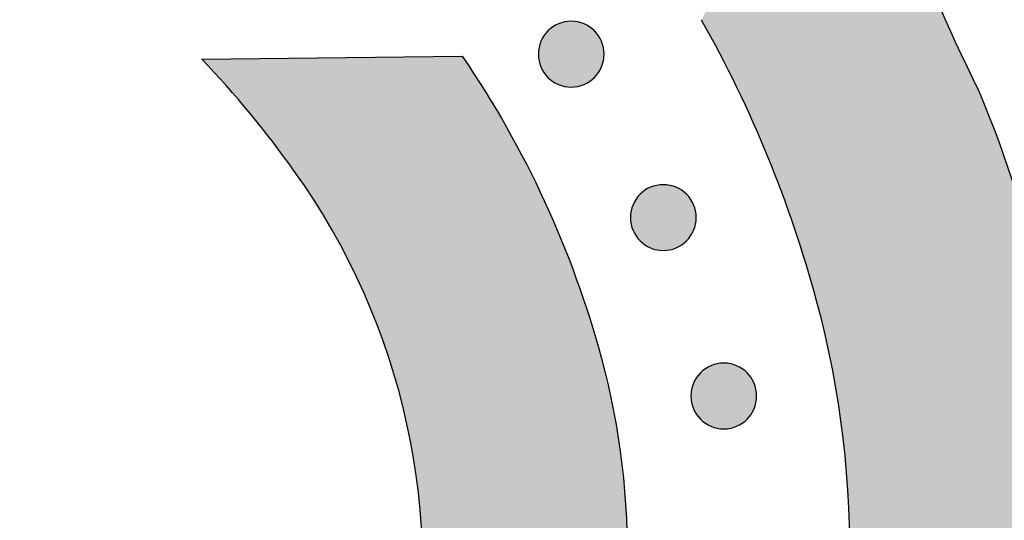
# Model space of a CAD drawing. Header units: millimetres. Extents: x -3873 to -97, y 912 to 4165.
# Tile 349 of 725: x -3081 to -3028, y 1656 to 1683. Entities that reach past the tile are written whole.
import ezdxf

# ---------------------------------------------------------------- set-up
doc = ezdxf.new("R2010")
doc.units = ezdxf.units.MM
doc.layers.add('pattern', color=7, linetype='Continuous', true_color=0x000000)

msp = doc.modelspace()

# ---------------------------------------------------------------- hatches: boundary and pattern name
at = {"layer": 'pattern'}
for points in [[(-3126.557, 1616.407), (-3125.151, 1616.056), (-3123.751, 1615.664), (-3122.36, 1615.233), (-3120.978, 1614.761), (-3119.608, 1614.25), (-3118.252, 1613.699), (-3116.91, 1613.11), (-3115.585, 1612.484), (-3114.278, 1611.82), (-3112.991, 1611.119), (-3111.726, 1610.384), (-3110.483, 1609.613), (-3109.264, 1608.81), (-3108.071, 1607.974), (-3106.904, 1607.107), (-3105.765, 1606.21), (-3103.035, 1605.582), (-3100.281, 1605.028), (-3097.507, 1604.55), (-3094.714, 1604.148), (-3091.907, 1603.824), (-3089.089, 1603.578), (-3086.263, 1603.41), (-3083.432, 1603.322), (-3080.6, 1603.313), (-3077.77, 1603.383), (-3074.945, 1603.532), (-3072.129, 1603.759), (-3069.324, 1604.065), (-3066.535, 1604.447), (-3063.763, 1604.906), (-3061.013, 1605.44), (-3059.34, 1605.812), (-3057.677, 1606.229), (-3056.025, 1606.691), (-3054.387, 1607.195), (-3053.24, 1607.584), (-3052.098, 1608.008), (-3050.961, 1608.467), (-3049.832, 1608.962), (-3048.712, 1609.492), (-3047.602, 1610.057), (-3046.505, 1610.658), (-3045.422, 1611.293), (-3044.354, 1611.962), (-3043.303, 1612.665), (-3042.271, 1613.401), (-3041.259, 1614.169), (-3040.268, 1614.969), (-3039.301, 1615.799), (-3038.359, 1616.659), (-3037.442, 1617.547), (-3036.552, 1618.462), (-3035.691, 1619.403), (-3034.859, 1620.368), (-3034.057, 1621.357), (-3033.287, 1622.368), (-3032.549, 1623.398), (-3031.844, 1624.448), (-3031.173, 1625.515), (-3030.535, 1626.597), (-3029.933, 1627.693), (-3029.365, 1628.801), (-3028.833, 1629.921), (-3028.336, 1631.049), (-3027.875, 1632.185), (-3027.449, 1633.326), (-3027.058, 1634.472), (-3026.64, 1635.809), (-3026.249, 1637.159), (-3025.887, 1638.522), (-3025.554, 1639.898), (-3025.251, 1641.284), (-3024.977, 1642.681), (-3024.734, 1644.086), (-3024.522, 1645.5), (-3024.341, 1646.922), (-3024.191, 1648.349), (-3024.073, 1649.782), (-3023.987, 1651.218), (-3023.934, 1652.658), (-3023.912, 1654.1), (-3023.923, 1655.542), (-3023.966, 1656.984), (-3024.042, 1658.425), (-3024.15, 1659.864), (-3024.29, 1661.299), (-3024.462, 1662.729), (-3024.666, 1664.154), (-3024.902, 1665.572), (-3025.168, 1666.982), (-3025.466, 1668.384), (-3025.794, 1669.775), (-3026.152, 1671.156), (-3026.54, 1672.526), (-3026.957, 1673.882), (-3027.402, 1675.226), (-3027.875, 1676.554), (-3028.375, 1677.868), (-3028.902, 1679.165), (-3030.188, 1681.863), (-3031.393, 1684.603), (-3032.515, 1687.38), (-3033.553, 1690.191), (-3034.506, 1693.032), (-3035.372, 1695.9), (-3036.15, 1698.79), (-3036.839, 1701.698), (-3037.11, 1700.482), (-3037.406, 1699.27), (-3037.724, 1698.063), (-3038.066, 1696.861), (-3038.431, 1695.665), (-3038.819, 1694.475), (-3039.23, 1693.293), (-3039.663, 1692.118), (-3040.119, 1690.952), (-3040.597, 1689.795), (-3041.097, 1688.648), (-3041.618, 1687.511), (-3042.161, 1686.385), (-3042.724, 1685.271), (-3043.308, 1684.169), (-3043.912, 1683.08), (-3042.934, 1681.281), (-3042.011, 1679.45), (-3041.144, 1677.589), (-3040.337, 1675.701), (-3039.588, 1673.788), (-3038.901, 1671.854), (-3038.275, 1669.901), (-3037.712, 1667.933), (-3037.477, 1667.031), (-3037.259, 1666.124), (-3037.056, 1665.211), (-3036.869, 1664.292), (-3036.698, 1663.368), (-3036.544, 1662.44), (-3036.406, 1661.507), (-3036.285, 1660.571), (-3036.181, 1659.631), (-3036.093, 1658.689), (-3036.023, 1657.744), (-3035.97, 1656.798), (-3035.934, 1655.85), (-3035.915, 1654.901), (-3035.913, 1653.951), (-3035.929, 1653.002), (-3035.962, 1652.053), (-3036.012, 1651.104), (-3036.079, 1650.158), (-3036.163, 1649.213), (-3036.265, 1648.27), (-3036.383, 1647.33), (-3036.519, 1646.393), (-3036.671, 1645.46), (-3036.839, 1644.532), (-3037.024, 1643.607), (-3037.226, 1642.688), (-3037.443, 1641.774), (-3037.677, 1640.866), (-3037.926, 1639.964), (-3038.191, 1639.069), (-3038.471, 1638.181), (-3038.751, 1637.359), (-3039.056, 1636.54), (-3039.387, 1635.725), (-3039.744, 1634.916), (-3040.126, 1634.113), (-3040.533, 1633.318), (-3040.965, 1632.532), (-3041.422, 1631.756), (-3041.904, 1630.99), (-3042.409, 1630.238), (-3042.939, 1629.498), (-3043.491, 1628.773), (-3044.066, 1628.064), (-3044.663, 1627.372), (-3045.281, 1626.697), (-3045.919, 1626.04), (-3046.577, 1625.403), (-3047.253, 1624.787), (-3047.947, 1624.191), (-3048.657, 1623.618), (-3049.383, 1623.066), (-3050.123, 1622.539), (-3050.877, 1622.034), (-3051.643, 1621.554), (-3052.42, 1621.098), (-3053.207, 1620.668), (-3054.003, 1620.262), (-3054.807, 1619.882), (-3055.617, 1619.527), (-3056.432, 1619.198), (-3057.252, 1618.894), (-3058.074, 1618.615), (-3058.963, 1618.337), (-3059.858, 1618.074), (-3060.761, 1617.826), (-3061.669, 1617.595), (-3062.583, 1617.379), (-3063.503, 1617.179), (-3064.428, 1616.996), (-3065.357, 1616.829), (-3066.29, 1616.678), (-3067.227, 1616.545), (-3068.167, 1616.428), (-3069.11, 1616.329), (-3070.055, 1616.246), (-3071.002, 1616.181), (-3071.95, 1616.132), (-3072.9, 1616.101), (-3073.849, 1616.087), (-3074.799, 1616.091), (-3075.748, 1616.112), (-3076.696, 1616.15), (-3077.642, 1616.205), (-3078.587, 1616.277), (-3079.529, 1616.366), (-3080.468, 1616.472), (-3081.404, 1616.595), (-3082.336, 1616.734), (-3083.264, 1616.891), (-3084.188, 1617.063), (-3085.106, 1617.252), (-3086.019, 1617.456), (-3086.926, 1617.677), (-3087.827, 1617.913), (-3089.796, 1618.48), (-3091.75, 1619.111), (-3093.684, 1619.802), (-3095.597, 1620.555), (-3097.485, 1621.367), (-3099.346, 1622.238), (-3101.177, 1623.166), (-3102.975, 1624.149), (-3104.327, 1623.385), (-3105.702, 1622.655), (-3107.099, 1621.96), (-3108.516, 1621.3), (-3109.952, 1620.677), (-3111.405, 1620.092), (-3112.874, 1619.544), (-3114.358, 1619.035), (-3115.854, 1618.566), (-3117.362, 1618.136), (-3118.88, 1617.746), (-3120.405, 1617.397), (-3121.938, 1617.089), (-3123.475, 1616.821), (-3125.015, 1616.594)], [(-3052.183, 1682.479), (-3052.155, 1682.507), (-3052.125, 1682.534), (-3052.096, 1682.561), (-3052.065, 1682.587), (-3052.033, 1682.613), (-3052.001, 1682.638), (-3051.967, 1682.662), (-3051.933, 1682.686), (-3051.898, 1682.71), (-3051.863, 1682.732), (-3051.826, 1682.754), (-3051.789, 1682.776), (-3051.751, 1682.796), (-3051.712, 1682.816), (-3051.673, 1682.835), (-3051.632, 1682.852), (-3051.592, 1682.869), (-3051.55, 1682.886), (-3051.508, 1682.901), (-3051.466, 1682.915), (-3051.423, 1682.928), (-3051.379, 1682.94), (-3051.336, 1682.951), (-3051.291, 1682.96), (-3051.247, 1682.969), (-3051.202, 1682.977), (-3051.156, 1682.983), (-3051.111, 1682.988), (-3051.065, 1682.993), (-3051.019, 1682.995), (-3050.974, 1682.997), (-3050.928, 1682.998), (-3050.882, 1682.997), (-3050.836, 1682.995), (-3050.79, 1682.992), (-3050.744, 1682.988), (-3050.699, 1682.983), (-3050.654, 1682.976), (-3050.609, 1682.969), (-3050.564, 1682.96), (-3050.52, 1682.95), (-3050.476, 1682.939), (-3050.432, 1682.927), (-3050.389, 1682.914), (-3050.347, 1682.899), (-3050.305, 1682.884), (-3050.264, 1682.868), (-3050.223, 1682.851), (-3050.183, 1682.833), (-3050.144, 1682.814), (-3050.105, 1682.795), (-3050.067, 1682.774), (-3050.03, 1682.753), (-3049.993, 1682.731), (-3049.957, 1682.708), (-3049.923, 1682.684), (-3049.888, 1682.66), (-3049.855, 1682.636), (-3049.823, 1682.61), (-3049.791, 1682.585), (-3049.76, 1682.558), (-3049.731, 1682.532), (-3049.702, 1682.504), (-3049.673, 1682.477), (-3049.646, 1682.449), (-3049.619, 1682.42), (-3049.592, 1682.39), (-3049.566, 1682.359), (-3049.54, 1682.327), (-3049.515, 1682.295), (-3049.49, 1682.262), (-3049.466, 1682.227), (-3049.443, 1682.192), (-3049.42, 1682.157), (-3049.398, 1682.12), (-3049.377, 1682.083), (-3049.357, 1682.045), (-3049.337, 1682.006), (-3049.318, 1681.967), (-3049.3, 1681.927), (-3049.283, 1681.886), (-3049.267, 1681.844), (-3049.252, 1681.803), (-3049.238, 1681.76), (-3049.225, 1681.717), (-3049.213, 1681.674), (-3049.202, 1681.63), (-3049.192, 1681.585), (-3049.184, 1681.541), (-3049.176, 1681.496), (-3049.17, 1681.45), (-3049.164, 1681.405), (-3049.16, 1681.359), (-3049.157, 1681.314), (-3049.156, 1681.268), (-3049.155, 1681.222), (-3049.156, 1681.176), (-3049.157, 1681.13), (-3049.16, 1681.084), (-3049.165, 1681.039), (-3049.17, 1680.993), (-3049.177, 1680.948), (-3049.184, 1680.903), (-3049.193, 1680.858), (-3049.203, 1680.814), (-3049.214, 1680.77), (-3049.226, 1680.727), (-3049.239, 1680.684), (-3049.253, 1680.641), (-3049.268, 1680.599), (-3049.285, 1680.558), (-3049.302, 1680.517), (-3049.32, 1680.477), (-3049.338, 1680.438), (-3049.358, 1680.399), (-3049.379, 1680.361), (-3049.4, 1680.324), (-3049.422, 1680.287), (-3049.445, 1680.252), (-3049.468, 1680.217), (-3049.492, 1680.183), (-3049.517, 1680.149), (-3049.542, 1680.117), (-3049.568, 1680.085), (-3049.594, 1680.055), (-3049.621, 1680.025), (-3049.648, 1679.996), (-3049.676, 1679.968), (-3049.704, 1679.94), (-3049.733, 1679.913), (-3049.763, 1679.886), (-3049.794, 1679.86), (-3049.825, 1679.834), (-3049.858, 1679.809), (-3049.891, 1679.785), (-3049.925, 1679.761), (-3049.96, 1679.737), (-3049.996, 1679.714), (-3050.033, 1679.692), (-3050.07, 1679.671), (-3050.108, 1679.651), (-3050.147, 1679.631), (-3050.186, 1679.612), (-3050.226, 1679.594), (-3050.267, 1679.577), (-3050.308, 1679.561), (-3050.35, 1679.546), (-3050.393, 1679.532), (-3050.436, 1679.519), (-3050.479, 1679.507), (-3050.523, 1679.496), (-3050.567, 1679.486), (-3050.612, 1679.478), (-3050.657, 1679.47), (-3050.702, 1679.464), (-3050.748, 1679.458), (-3050.793, 1679.454), (-3050.839, 1679.451), (-3050.885, 1679.45), (-3050.931, 1679.449), (-3050.977, 1679.45), (-3051.023, 1679.452), (-3051.069, 1679.455), (-3051.114, 1679.459), (-3051.16, 1679.464), (-3051.205, 1679.471), (-3051.25, 1679.478), (-3051.295, 1679.487), (-3051.339, 1679.497), (-3051.383, 1679.508), (-3051.426, 1679.52), (-3051.469, 1679.533), (-3051.512, 1679.547), (-3051.554, 1679.563), (-3051.595, 1679.579), (-3051.636, 1679.596), (-3051.676, 1679.614), (-3051.715, 1679.633), (-3051.754, 1679.652), (-3051.792, 1679.673), (-3051.829, 1679.694), (-3051.865, 1679.716), (-3051.901, 1679.739), (-3051.936, 1679.762), (-3051.97, 1679.787), (-3052.003, 1679.811), (-3052.036, 1679.836), (-3052.067, 1679.862), (-3052.098, 1679.889), (-3052.128, 1679.915), (-3052.157, 1679.942), (-3052.185, 1679.97), (-3052.213, 1679.998), (-3052.24, 1680.027), (-3052.266, 1680.057), (-3052.293, 1680.088), (-3052.318, 1680.12), (-3052.344, 1680.152), (-3052.368, 1680.185), (-3052.392, 1680.219), (-3052.416, 1680.254), (-3052.438, 1680.29), (-3052.46, 1680.327), (-3052.482, 1680.364), (-3052.502, 1680.402), (-3052.522, 1680.441), (-3052.54, 1680.48), (-3052.558, 1680.52), (-3052.575, 1680.561), (-3052.591, 1680.602), (-3052.606, 1680.644), (-3052.621, 1680.687), (-3052.634, 1680.73), (-3052.646, 1680.773), (-3052.656, 1680.817), (-3052.666, 1680.862), (-3052.675, 1680.906), (-3052.683, 1680.951), (-3052.689, 1680.996), (-3052.694, 1681.042), (-3052.698, 1681.088), (-3052.701, 1681.133), (-3052.703, 1681.179), (-3052.704, 1681.225), (-3052.703, 1681.271), (-3052.701, 1681.317), (-3052.698, 1681.363), (-3052.694, 1681.408), (-3052.689, 1681.454), (-3052.682, 1681.499), (-3052.674, 1681.544), (-3052.666, 1681.589), (-3052.656, 1681.633), (-3052.645, 1681.677), (-3052.633, 1681.72), (-3052.619, 1681.763), (-3052.605, 1681.806), (-3052.59, 1681.848), (-3052.574, 1681.889), (-3052.557, 1681.93), (-3052.539, 1681.97), (-3052.52, 1682.009), (-3052.5, 1682.048), (-3052.48, 1682.086), (-3052.459, 1682.123), (-3052.437, 1682.16), (-3052.414, 1682.195), (-3052.39, 1682.23), (-3052.366, 1682.264), (-3052.342, 1682.298), (-3052.316, 1682.33), (-3052.29, 1682.362), (-3052.264, 1682.392), (-3052.237, 1682.422), (-3052.21, 1682.451)], [(-3070.852, 1680.951), (-3056.807, 1681.105), (-3056.183, 1680.172), (-3055.577, 1679.225), (-3054.991, 1678.265), (-3054.425, 1677.291), (-3053.878, 1676.304), (-3053.352, 1675.306), (-3052.848, 1674.296), (-3052.364, 1673.275), (-3051.902, 1672.245), (-3051.463, 1671.205), (-3051.045, 1670.156), (-3050.65, 1669.1), (-3050.278, 1668.037), (-3049.928, 1666.967), (-3049.602, 1665.891), (-3049.298, 1664.811), (-3049.118, 1664.116), (-3048.949, 1663.417), (-3048.793, 1662.714), (-3048.649, 1662.006), (-3048.518, 1661.294), (-3048.399, 1660.579), (-3048.293, 1659.86), (-3048.199, 1659.139), (-3048.119, 1658.415), (-3048.052, 1657.689), (-3047.997, 1656.962), (-3047.956, 1656.232), (-3047.929, 1655.502), (-3047.914, 1654.771), (-3047.913, 1654.039), (-3047.925, 1653.308), (-3047.95, 1652.577), (-3047.989, 1651.846), (-3048.041, 1651.117), (-3048.106, 1650.389), (-3048.184, 1649.662), (-3048.275, 1648.938), (-3048.379, 1648.217), (-3048.496, 1647.498), (-3048.626, 1646.782), (-3048.769, 1646.07), (-3048.924, 1645.362), (-3049.092, 1644.658), (-3049.272, 1643.958), (-3049.464, 1643.264), (-3049.668, 1642.574), (-3049.883, 1641.89), (-3050.053, 1641.392), (-3050.238, 1640.896), (-3050.439, 1640.402), (-3050.655, 1639.912), (-3050.886, 1639.425), (-3051.133, 1638.943), (-3051.395, 1638.467), (-3051.671, 1637.997), (-3051.963, 1637.533), (-3052.27, 1637.077), (-3052.59, 1636.629), (-3052.925, 1636.19), (-3053.274, 1635.76), (-3053.635, 1635.34), (-3054.01, 1634.931), (-3054.396, 1634.534), (-3054.795, 1634.148), (-3055.204, 1633.774), (-3055.625, 1633.413), (-3056.055, 1633.066), (-3056.495, 1632.732), (-3056.944, 1632.412), (-3057.4, 1632.106), (-3057.865, 1631.815), (-3058.335, 1631.539), (-3058.812, 1631.278), (-3059.295, 1631.033), (-3059.781, 1630.802), (-3060.272, 1630.587), (-3060.766, 1630.387), (-3061.263, 1630.203), (-3061.761, 1630.034), (-3062.446, 1629.82), (-3063.136, 1629.618), (-3063.831, 1629.427), (-3064.531, 1629.248), (-3065.235, 1629.082), (-3065.944, 1628.928), (-3066.656, 1628.787), (-3067.372, 1628.658), (-3068.091, 1628.543), (-3068.813, 1628.44), (-3069.537, 1628.35), (-3070.263, 1628.273), (-3070.991, 1628.209), (-3071.721, 1628.159), (-3072.452, 1628.122), (-3073.183, 1628.098), (-3073.914, 1628.087), (-3074.646, 1628.09), (-3075.377, 1628.106), (-3076.107, 1628.135), (-3076.836, 1628.178), (-3077.564, 1628.233), (-3078.29, 1628.302), (-3079.014, 1628.384), (-3079.735, 1628.478), (-3080.453, 1628.586), (-3081.168, 1628.706), (-3081.879, 1628.839), (-3082.587, 1628.984), (-3083.29, 1629.142), (-3083.989, 1629.312), (-3084.683, 1629.493), (-3085.763, 1629.799), (-3086.838, 1630.127), (-3087.907, 1630.479), (-3088.97, 1630.853), (-3090.025, 1631.25), (-3091.073, 1631.67), (-3092.112, 1632.112), (-3093.142, 1632.575), (-3094.161, 1633.061), (-3095.17, 1633.567), (-3096.168, 1634.095), (-3097.153, 1634.643), (-3098.126, 1635.212), (-3099.086, 1635.8), (-3100.032, 1636.407), (-3100.963, 1637.033), (-3100.782, 1651.077), (-3099.342, 1649.752), (-3097.856, 1648.476), (-3096.327, 1647.252), (-3094.757, 1646.082), (-3094.006, 1645.556), (-3093.238, 1645.046), (-3092.454, 1644.553), (-3091.655, 1644.078), (-3090.841, 1643.621), (-3090.013, 1643.184), (-3089.171, 1642.766), (-3088.317, 1642.368), (-3087.45, 1641.992), (-3086.572, 1641.636), (-3085.684, 1641.303), (-3084.786, 1640.992), (-3083.879, 1640.703), (-3082.964, 1640.438), (-3082.042, 1640.196), (-3081.113, 1639.978), (-3080.18, 1639.784), (-3079.242, 1639.613), (-3078.3, 1639.467), (-3077.356, 1639.346), (-3076.411, 1639.248), (-3075.465, 1639.175), (-3074.519, 1639.127), (-3073.574, 1639.102), (-3072.632, 1639.101), (-3071.692, 1639.125), (-3070.757, 1639.172), (-3069.826, 1639.242), (-3068.901, 1639.335), (-3067.983, 1639.45), (-3067.071, 1639.588), (-3066.168, 1639.748), (-3066.025, 1639.776), (-3065.882, 1639.807), (-3065.739, 1639.841), (-3065.595, 1639.878), (-3065.452, 1639.917), (-3065.309, 1639.959), (-3065.166, 1640.004), (-3065.023, 1640.051), (-3064.88, 1640.102), (-3064.738, 1640.155), (-3064.596, 1640.211), (-3064.455, 1640.27), (-3064.314, 1640.332), (-3064.174, 1640.396), (-3064.035, 1640.464), (-3063.897, 1640.534), (-3063.759, 1640.607), (-3063.623, 1640.683), (-3063.488, 1640.761), (-3063.354, 1640.842), (-3063.221, 1640.926), (-3063.09, 1641.013), (-3062.96, 1641.102), (-3062.831, 1641.194), (-3062.704, 1641.289), (-3062.579, 1641.386), (-3062.456, 1641.485), (-3062.334, 1641.587), (-3062.214, 1641.692), (-3062.097, 1641.799), (-3061.981, 1641.908), (-3061.867, 1642.019), (-3061.756, 1642.132), (-3061.647, 1642.248), (-3061.54, 1642.365), (-3061.435, 1642.485), (-3061.333, 1642.606), (-3061.233, 1642.729), (-3061.136, 1642.854), (-3061.041, 1642.981), (-3060.949, 1643.109), (-3060.859, 1643.239), (-3060.772, 1643.37), (-3060.688, 1643.503), (-3060.606, 1643.637), (-3060.528, 1643.772), (-3060.452, 1643.908), (-3060.378, 1644.045), (-3060.308, 1644.183), (-3060.24, 1644.323), (-3060.175, 1644.462), (-3060.113, 1644.603), (-3060.054, 1644.744), (-3059.998, 1644.886), (-3059.944, 1645.028), (-3059.894, 1645.17), (-3059.846, 1645.313), (-3059.801, 1645.456), (-3059.758, 1645.6), (-3059.719, 1645.743), (-3059.682, 1645.886), (-3059.648, 1646.029), (-3059.617, 1646.172), (-3059.588, 1646.315), (-3059.427, 1647.218), (-3059.287, 1648.129), (-3059.17, 1649.048), (-3059.075, 1649.972), (-3059.003, 1650.903), (-3058.954, 1651.838), (-3058.929, 1652.778), (-3058.928, 1653.72), (-3058.951, 1654.665), (-3058.998, 1655.611), (-3059.069, 1656.557), (-3059.165, 1657.503), (-3059.285, 1658.447), (-3059.429, 1659.389), (-3059.597, 1660.327), (-3059.79, 1661.261), (-3060.006, 1662.19), (-3060.246, 1663.112), (-3060.51, 1664.028), (-3060.797, 1664.935), (-3061.106, 1665.834), (-3061.438, 1666.723), (-3061.791, 1667.602), (-3062.166, 1668.469), (-3062.562, 1669.324), (-3062.979, 1670.167), (-3063.415, 1670.996), (-3063.87, 1671.811), (-3064.343, 1672.611), (-3064.835, 1673.395), (-3065.343, 1674.164), (-3065.868, 1674.917), (-3067.035, 1676.488), (-3068.256, 1678.02), (-3069.529, 1679.508)], [(-3047.215, 1673.663), (-3047.187, 1673.691), (-3047.158, 1673.718), (-3047.128, 1673.745), (-3047.097, 1673.771), (-3047.066, 1673.797), (-3047.033, 1673.822), (-3047, 1673.846), (-3046.966, 1673.87), (-3046.931, 1673.894), (-3046.895, 1673.916), (-3046.858, 1673.938), (-3046.821, 1673.96), (-3046.783, 1673.98), (-3046.744, 1674), (-3046.705, 1674.019), (-3046.665, 1674.036), (-3046.624, 1674.053), (-3046.583, 1674.069), (-3046.541, 1674.085), (-3046.498, 1674.099), (-3046.455, 1674.112), (-3046.412, 1674.124), (-3046.368, 1674.135), (-3046.324, 1674.144), (-3046.279, 1674.153), (-3046.234, 1674.161), (-3046.189, 1674.167), (-3046.143, 1674.172), (-3046.098, 1674.177), (-3046.052, 1674.179), (-3046.006, 1674.181), (-3045.96, 1674.182), (-3045.914, 1674.181), (-3045.868, 1674.179), (-3045.822, 1674.176), (-3045.777, 1674.172), (-3045.731, 1674.167), (-3045.686, 1674.16), (-3045.641, 1674.153), (-3045.596, 1674.144), (-3045.552, 1674.134), (-3045.508, 1674.123), (-3045.465, 1674.111), (-3045.422, 1674.098), (-3045.379, 1674.083), (-3045.338, 1674.068), (-3045.296, 1674.052), (-3045.255, 1674.035), (-3045.215, 1674.017), (-3045.176, 1673.998), (-3045.137, 1673.979), (-3045.099, 1673.958), (-3045.062, 1673.937), (-3045.026, 1673.915), (-3044.99, 1673.892), (-3044.955, 1673.868), (-3044.921, 1673.844), (-3044.888, 1673.82), (-3044.855, 1673.794), (-3044.824, 1673.769), (-3044.793, 1673.742), (-3044.763, 1673.716), (-3044.734, 1673.688), (-3044.706, 1673.661), (-3044.678, 1673.633), (-3044.651, 1673.604), (-3044.625, 1673.574), (-3044.598, 1673.543), (-3044.573, 1673.511), (-3044.547, 1673.479), (-3044.523, 1673.446), (-3044.499, 1673.411), (-3044.475, 1673.376), (-3044.453, 1673.341), (-3044.431, 1673.304), (-3044.409, 1673.267), (-3044.389, 1673.229), (-3044.369, 1673.19), (-3044.351, 1673.151), (-3044.333, 1673.111), (-3044.316, 1673.07), (-3044.3, 1673.028), (-3044.285, 1672.987), (-3044.271, 1672.944), (-3044.257, 1672.901), (-3044.245, 1672.858), (-3044.235, 1672.814), (-3044.225, 1672.769), (-3044.216, 1672.725), (-3044.208, 1672.68), (-3044.202, 1672.634), (-3044.197, 1672.589), (-3044.193, 1672.543), (-3044.19, 1672.498), (-3044.188, 1672.452), (-3044.187, 1672.406), (-3044.188, 1672.36), (-3044.19, 1672.314), (-3044.193, 1672.268), (-3044.197, 1672.223), (-3044.202, 1672.177), (-3044.209, 1672.132), (-3044.217, 1672.087), (-3044.225, 1672.042), (-3044.235, 1671.998), (-3044.246, 1671.954), (-3044.258, 1671.911), (-3044.272, 1671.868), (-3044.286, 1671.825), (-3044.301, 1671.783), (-3044.317, 1671.742), (-3044.334, 1671.701), (-3044.352, 1671.661), (-3044.371, 1671.622), (-3044.391, 1671.583), (-3044.411, 1671.545), (-3044.432, 1671.508), (-3044.454, 1671.471), (-3044.477, 1671.436), (-3044.501, 1671.401), (-3044.525, 1671.367), (-3044.549, 1671.333), (-3044.575, 1671.301), (-3044.601, 1671.269), (-3044.627, 1671.239), (-3044.654, 1671.209), (-3044.681, 1671.18), (-3044.708, 1671.152), (-3044.736, 1671.124), (-3044.766, 1671.097), (-3044.795, 1671.07), (-3044.826, 1671.044), (-3044.858, 1671.018), (-3044.89, 1670.993), (-3044.924, 1670.969), (-3044.958, 1670.945), (-3044.993, 1670.921), (-3045.028, 1670.898), (-3045.065, 1670.876), (-3045.102, 1670.855), (-3045.14, 1670.835), (-3045.179, 1670.815), (-3045.218, 1670.796), (-3045.259, 1670.778), (-3045.299, 1670.761), (-3045.341, 1670.745), (-3045.383, 1670.73), (-3045.425, 1670.716), (-3045.468, 1670.703), (-3045.512, 1670.691), (-3045.555, 1670.68), (-3045.6, 1670.67), (-3045.644, 1670.662), (-3045.689, 1670.654), (-3045.735, 1670.648), (-3045.78, 1670.642), (-3045.826, 1670.638), (-3045.872, 1670.635), (-3045.917, 1670.634), (-3045.963, 1670.633), (-3046.009, 1670.634), (-3046.055, 1670.636), (-3046.101, 1670.639), (-3046.147, 1670.643), (-3046.192, 1670.648), (-3046.237, 1670.655), (-3046.282, 1670.662), (-3046.327, 1670.671), (-3046.371, 1670.681), (-3046.415, 1670.692), (-3046.459, 1670.704), (-3046.502, 1670.717), (-3046.544, 1670.731), (-3046.586, 1670.747), (-3046.627, 1670.763), (-3046.668, 1670.78), (-3046.708, 1670.798), (-3046.747, 1670.817), (-3046.786, 1670.836), (-3046.824, 1670.857), (-3046.861, 1670.878), (-3046.898, 1670.9), (-3046.934, 1670.923), (-3046.968, 1670.946), (-3047.003, 1670.971), (-3047.036, 1670.995), (-3047.068, 1671.02), (-3047.1, 1671.046), (-3047.131, 1671.073), (-3047.16, 1671.099), (-3047.189, 1671.126), (-3047.218, 1671.154), (-3047.245, 1671.182), (-3047.272, 1671.211), (-3047.299, 1671.241), (-3047.325, 1671.272), (-3047.351, 1671.304), (-3047.376, 1671.336), (-3047.401, 1671.369), (-3047.425, 1671.403), (-3047.448, 1671.438), (-3047.471, 1671.474), (-3047.493, 1671.511), (-3047.514, 1671.548), (-3047.534, 1671.586), (-3047.554, 1671.625), (-3047.573, 1671.664), (-3047.591, 1671.704), (-3047.608, 1671.745), (-3047.624, 1671.786), (-3047.639, 1671.828), (-3047.653, 1671.871), (-3047.666, 1671.914), (-3047.678, 1671.957), (-3047.689, 1672.001), (-3047.699, 1672.046), (-3047.707, 1672.09), (-3047.715, 1672.135), (-3047.721, 1672.18), (-3047.727, 1672.226), (-3047.731, 1672.272), (-3047.734, 1672.317), (-3047.735, 1672.363), (-3047.736, 1672.409), (-3047.735, 1672.455), (-3047.734, 1672.501), (-3047.731, 1672.547), (-3047.726, 1672.592), (-3047.721, 1672.638), (-3047.714, 1672.683), (-3047.707, 1672.728), (-3047.698, 1672.773), (-3047.688, 1672.817), (-3047.677, 1672.861), (-3047.665, 1672.904), (-3047.652, 1672.947), (-3047.638, 1672.99), (-3047.623, 1673.032), (-3047.606, 1673.073), (-3047.589, 1673.114), (-3047.571, 1673.154), (-3047.553, 1673.193), (-3047.533, 1673.232), (-3047.512, 1673.27), (-3047.491, 1673.307), (-3047.469, 1673.344), (-3047.446, 1673.379), (-3047.423, 1673.414), (-3047.399, 1673.448), (-3047.374, 1673.482), (-3047.349, 1673.514), (-3047.323, 1673.546), (-3047.297, 1673.576), (-3047.27, 1673.606), (-3047.243, 1673.635)], [(-3043.955, 1664.041), (-3043.926, 1664.069), (-3043.897, 1664.096), (-3043.867, 1664.123), (-3043.837, 1664.149), (-3043.805, 1664.174), (-3043.773, 1664.2), (-3043.739, 1664.224), (-3043.705, 1664.248), (-3043.67, 1664.272), (-3043.634, 1664.294), (-3043.598, 1664.316), (-3043.561, 1664.338), (-3043.523, 1664.358), (-3043.484, 1664.378), (-3043.444, 1664.396), (-3043.404, 1664.414), (-3043.364, 1664.431), (-3043.322, 1664.447), (-3043.28, 1664.463), (-3043.238, 1664.477), (-3043.195, 1664.49), (-3043.151, 1664.502), (-3043.107, 1664.513), (-3043.063, 1664.522), (-3043.018, 1664.531), (-3042.973, 1664.539), (-3042.928, 1664.545), (-3042.883, 1664.55), (-3042.837, 1664.554), (-3042.791, 1664.557), (-3042.745, 1664.559), (-3042.699, 1664.56), (-3042.654, 1664.559), (-3042.608, 1664.557), (-3042.562, 1664.554), (-3042.516, 1664.55), (-3042.471, 1664.545), (-3042.426, 1664.538), (-3042.381, 1664.53), (-3042.336, 1664.522), (-3042.292, 1664.512), (-3042.248, 1664.501), (-3042.204, 1664.489), (-3042.161, 1664.476), (-3042.119, 1664.461), (-3042.077, 1664.446), (-3042.036, 1664.43), (-3041.995, 1664.413), (-3041.955, 1664.395), (-3041.915, 1664.376), (-3041.877, 1664.356), (-3041.839, 1664.336), (-3041.801, 1664.315), (-3041.765, 1664.293), (-3041.729, 1664.27), (-3041.694, 1664.246), (-3041.66, 1664.222), (-3041.627, 1664.198), (-3041.595, 1664.172), (-3041.563, 1664.147), (-3041.532, 1664.12), (-3041.503, 1664.094), (-3041.474, 1664.066), (-3041.445, 1664.039), (-3041.418, 1664.011), (-3041.391, 1663.982), (-3041.364, 1663.952), (-3041.338, 1663.921), (-3041.312, 1663.889), (-3041.287, 1663.857), (-3041.262, 1663.823), (-3041.238, 1663.789), (-3041.215, 1663.754), (-3041.192, 1663.719), (-3041.17, 1663.682), (-3041.149, 1663.645), (-3041.129, 1663.607), (-3041.109, 1663.568), (-3041.09, 1663.529), (-3041.072, 1663.489), (-3041.055, 1663.448), (-3041.039, 1663.406), (-3041.024, 1663.364), (-3041.01, 1663.322), (-3040.997, 1663.279), (-3040.985, 1663.236), (-3040.974, 1663.192), (-3040.964, 1663.147), (-3040.955, 1663.103), (-3040.948, 1663.058), (-3040.941, 1663.012), (-3040.936, 1662.967), (-3040.932, 1662.921), (-3040.929, 1662.875), (-3040.927, 1662.83), (-3040.927, 1662.784), (-3040.928, 1662.738), (-3040.929, 1662.692), (-3040.932, 1662.646), (-3040.937, 1662.6), (-3040.942, 1662.555), (-3040.948, 1662.51), (-3040.956, 1662.465), (-3040.965, 1662.42), (-3040.975, 1662.376), (-3040.986, 1662.332), (-3040.998, 1662.289), (-3041.011, 1662.246), (-3041.025, 1662.203), (-3041.04, 1662.161), (-3041.056, 1662.12), (-3041.074, 1662.079), (-3041.091, 1662.039), (-3041.11, 1662), (-3041.13, 1661.961), (-3041.151, 1661.923), (-3041.172, 1661.886), (-3041.194, 1661.849), (-3041.217, 1661.814), (-3041.24, 1661.779), (-3041.264, 1661.745), (-3041.289, 1661.711), (-3041.314, 1661.679), (-3041.34, 1661.647), (-3041.366, 1661.617), (-3041.393, 1661.587), (-3041.42, 1661.558), (-3041.448, 1661.53), (-3041.476, 1661.502), (-3041.505, 1661.475), (-3041.535, 1661.448), (-3041.566, 1661.422), (-3041.597, 1661.396), (-3041.63, 1661.371), (-3041.663, 1661.346), (-3041.697, 1661.322), (-3041.732, 1661.299), (-3041.768, 1661.276), (-3041.804, 1661.254), (-3041.842, 1661.233), (-3041.88, 1661.213), (-3041.918, 1661.193), (-3041.958, 1661.174), (-3041.998, 1661.156), (-3042.039, 1661.139), (-3042.08, 1661.123), (-3042.122, 1661.108), (-3042.165, 1661.094), (-3042.208, 1661.081), (-3042.251, 1661.069), (-3042.295, 1661.058), (-3042.339, 1661.048), (-3042.384, 1661.04), (-3042.429, 1661.032), (-3042.474, 1661.026), (-3042.52, 1661.02), (-3042.565, 1661.016), (-3042.611, 1661.013), (-3042.657, 1661.012), (-3042.703, 1661.011), (-3042.749, 1661.012), (-3042.795, 1661.014), (-3042.84, 1661.017), (-3042.886, 1661.021), (-3042.932, 1661.026), (-3042.977, 1661.033), (-3043.022, 1661.04), (-3043.066, 1661.049), (-3043.111, 1661.059), (-3043.155, 1661.07), (-3043.198, 1661.082), (-3043.241, 1661.095), (-3043.283, 1661.109), (-3043.325, 1661.125), (-3043.367, 1661.141), (-3043.407, 1661.158), (-3043.448, 1661.176), (-3043.487, 1661.195), (-3043.526, 1661.214), (-3043.564, 1661.235), (-3043.601, 1661.256), (-3043.637, 1661.278), (-3043.673, 1661.301), (-3043.708, 1661.324), (-3043.742, 1661.348), (-3043.775, 1661.373), (-3043.808, 1661.398), (-3043.839, 1661.424), (-3043.87, 1661.45), (-3043.9, 1661.477), (-3043.929, 1661.504), (-3043.957, 1661.532), (-3043.985, 1661.56), (-3044.012, 1661.589), (-3044.038, 1661.619), (-3044.065, 1661.65), (-3044.09, 1661.681), (-3044.115, 1661.714), (-3044.14, 1661.747), (-3044.164, 1661.781), (-3044.187, 1661.816), (-3044.21, 1661.852), (-3044.232, 1661.889), (-3044.253, 1661.926), (-3044.274, 1661.964), (-3044.294, 1662.003), (-3044.312, 1662.042), (-3044.33, 1662.082), (-3044.347, 1662.123), (-3044.363, 1662.164), (-3044.378, 1662.206), (-3044.392, 1662.249), (-3044.405, 1662.292), (-3044.417, 1662.335), (-3044.428, 1662.379), (-3044.438, 1662.423), (-3044.447, 1662.468), (-3044.454, 1662.513), (-3044.461, 1662.558), (-3044.466, 1662.604), (-3044.47, 1662.649), (-3044.473, 1662.695), (-3044.475, 1662.741), (-3044.475, 1662.787), (-3044.475, 1662.833), (-3044.473, 1662.879), (-3044.47, 1662.925), (-3044.466, 1662.97), (-3044.46, 1663.016), (-3044.454, 1663.061), (-3044.446, 1663.106), (-3044.437, 1663.151), (-3044.428, 1663.195), (-3044.417, 1663.239), (-3044.405, 1663.282), (-3044.391, 1663.325), (-3044.377, 1663.368), (-3044.362, 1663.41), (-3044.346, 1663.451), (-3044.329, 1663.492), (-3044.311, 1663.532), (-3044.292, 1663.571), (-3044.272, 1663.61), (-3044.252, 1663.648), (-3044.23, 1663.685), (-3044.208, 1663.722), (-3044.186, 1663.757), (-3044.162, 1663.792), (-3044.138, 1663.826), (-3044.113, 1663.859), (-3044.088, 1663.892), (-3044.062, 1663.923), (-3044.036, 1663.954), (-3044.009, 1663.984), (-3043.982, 1664.013)]]:
    msp.add_hatch(color=256, dxfattribs=at).paths.add_polyline_path(points, flags=0)

# ---------------------------------------------------------------- linework, layer by layer
msp.add_line((-3070.852, 1680.951), (-3056.807, 1681.105), dxfattribs=at)
at = {"layer": 'pattern', "extrusion": (0, 0, -1)}
for centre in [(3050.929, 1681.223), (3045.962, 1672.407), (3042.701, 1662.785)]:
    msp.add_circle(centre, 1.774, dxfattribs=at)
for centre, radius, start, end in [((2940.254, 1723.053), 94.918, 331.53014, 352.5405), ((3328.433, 1458.071), 387.7, 139.331, 179.79511), ((2940.254, 1723.053), 98.918, 333.66117, 347.53211), ((3100.907, 1650.905), 65.449, 150.55426, 164.91992), ((3100.907, 1650.905), 53.449, 145.596, 164.9199), ((3088.177, 1654.335), 52.266, 164.9199, 198.0034), ((3088.177, 1654.335), 40.266, 164.9199, 198.0034)]:
    msp.add_arc(centre, radius, start, end, dxfattribs=at)
at = {"layer": 'pattern'}
for centre, radius, start, end in [((-3112.043, 1641.853), 56.792, 35.6042, 43.506), ((-3088.177, 1654.335), 64.266, 341.9966, 22.72916), ((-3096.061, 1653.297), 37.135, 349.1626, 35.6042)]:
    msp.add_arc(centre, radius, start, end, dxfattribs=at)

doc.saveas('drawing.dxf')
